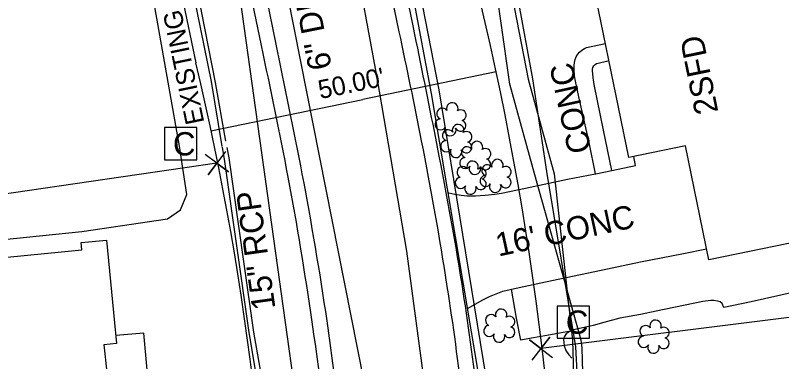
# Model space of a CAD drawing. Extents: x 1614611 to 1617571, y 898867 to 905462.
# Drawn here: x 1615754.4 to 1615886, y 904960.9 to 905020.4 of the extents above; entities that cross this region are included whole.
import ezdxf

# ---------------------------------------------------------------- set-up
doc = ezdxf.new("R2010")
doc.units = 0
for name, color, linetype in [('Exist Boundary Watershed Residential C 05', 7, 'Continuous'), ('Exist Building', 7, 'Continuous'), ('Exist Building Text', 7, 'Continuous'), ('Exist Other Culture Area Outline', 7, 'Continuous'), ('Exist Other Culture Area Outline Text', 7, 'Continuous'), ('Exist Right of Way Line Text', 7, 'Continuous'), ('Exist Right of Way Width CELL', 7, 'Continuous'), ('Exist Roads EOP Other Text', 7, 'Continuous'), ('Exist Utilities Gas UG Line SUE LOS B', 7, 'Continuous'), ('Exist Utilities Sanitary Sewer UG Line', 7, 'Continuous'), ('Exist Utilities Sanitary Sewer UG Line Text', 7, 'Continuous'), ('Exist Utilities Telephone UG FO SUE LOS B', 7, 'Continuous'), ('Exist Utilities TV Pedestal CELL', 7, 'Continuous'), ('Exist Utilities TV UG Cable SUE LOS B', 7, 'Continuous'), ('Exist Utilities Water UG Line SUE LOS B', 7, 'Continuous'), ('Exist Vegetation Shrub CELL', 7, 'Continuous'), ('Prop Drainage Structure Catch Basin Grate 840 03E Label', 7, 'Continuous'), ('Prop Drainage Structure Pipe Alternate 30in Label', 7, 'Continuous'), ('Prop Drainage Structure Tops and Inverts LABEL', 7, 'Continuous'), ('Prop Earthen Structure Head Ditch Label', 7, 'Continuous'), ('Prop Erosion Embankment Toe Protection with Rip Rap 2 Detail CELL', 7, 'Continuous'), ('Prop Plan Preparation Table Ditch Data CELL', 7, 'Continuous'), ('Scratch_Level_1', 7, 'Continuous'), ('Scratch_Level_9', 7, 'Continuous')]:
    doc.layers.add(name, color=color, linetype=linetype)

msp = doc.modelspace()

# ---------------------------------------------------------------- linework, layer by layer
at = {"layer": 'Exist Boundary Watershed Residential C 05'}
for points in [[(1615822.8, 905018.27), (1615814.34, 905059.53), (1615811.15, 905074.47)], [(1615785.49, 905069.51), (1615788.45, 905054.57), (1615796.63, 905015.19)]]:
    msp.add_lwpolyline(points, dxfattribs=at)
for points in [[(1615836.81, 904893.34), (1615835.61, 904934.2), (1615831.14, 904974.19), (1615826.62, 904999.28), (1615822.8, 905018.27)], [(1615796.63, 905015.19), (1615801.22, 904992.57), (1615805.34, 904967.75), (1615809.19, 904933.5), (1615810.25, 904894.71)]]:
    msp.add_spline(points, degree=3, dxfattribs=at)
at = {"layer": 'Exist Building'}
for points in [[(1615859.8, 904995.94), (1615852.43, 905031.97), (1615888.78, 905039.4), (1615896.11, 905003.55), (1615894.33, 905003.19), (1615898.37, 904983.45), (1615873.51, 904978.37), (1615869.51, 904997.97), (1615865.63, 904997.17)], [(1615740.78, 904940.86), (1615737.21, 904977.31), (1615765.82, 904980.11), (1615765.7, 904981.33), (1615770.07, 904981.76), (1615771.81, 904964.01), (1615769.63, 904963.8), (1615770.1, 904959.1), (1615770.35, 904959.12), (1615771.86, 904943.68), (1615767.95, 904943.29), (1615770.07, 904921.61), (1615744.96, 904919.15), (1615742.81, 904941.06)]]:
    msp.add_lwpolyline(points, close=True, dxfattribs=at)
msp.add_lwpolyline([(1615888.17, 904972.83), (1615880.78, 904971.16), (1615876.09, 904970.22), (1615875.8, 904970.86), (1615875.46, 904971.15), (1615875, 904971.3), (1615874.37, 904971.41), (1615873.89, 904971.4), (1615872.5, 904971.23), (1615864.51, 904969.55), (1615861.79, 904969), (1615858.26, 904968.39), (1615855.52, 904967.62), (1615853.68, 904967.1), (1615852.62, 904966.87), (1615850.29, 904966.37), (1615849.52, 904966.02), (1615849, 904965.66), (1615848.69, 904965.17), (1615848.59, 904964.7), (1615848.61, 904964.18), (1615848.7, 904963.61), (1615848.99, 904962.81), (1615849.47, 904962.04), (1615850, 904961.51)], dxfattribs=at)
at = {"layer": 'Exist Other Culture Area Outline'}
for points in [[(1615854.08, 904993.14), (1615852.98, 904998.51), (1615851.2, 905006.38), (1615850.63, 905009.07), (1615850.47, 905009.95), (1615850.4, 905010.83), (1615850.41, 905011.72), (1615850.45, 905012.28), (1615850.56, 905012.78), (1615850.75, 905013.24), (1615851.02, 905013.67), (1615851.34, 905014.06), (1615851.72, 905014.39), (1615852.15, 905014.65), (1615852.53, 905014.81), (1615853.31, 905015.01), (1615855.79, 905015.54)], [(1615856.85, 904993.71), (1615855.44, 905000.66), (1615853.82, 905008.48), (1615853.66, 905009.67), (1615853.57, 905010.87), (1615853.56, 905011.12), (1615853.63, 905011.42), (1615853.77, 905011.69), (1615853.98, 905011.92), (1615854.24, 905012.09), (1615854.27, 905012.11), (1615856.4, 905012.59)], [(1615849.76, 904966.15), (1615847.88, 904965.8), (1615845.71, 904965.37), (1615843.07, 904964.93), (1615841.24, 904964.6), (1615840.52, 904968.34), (1615839.65, 904973.36)], [(1615773.01, 904918.35), (1615773.8, 904918.8), (1615774.55, 904919.31), (1615775.25, 904919.88), (1615775.89, 904920.52), (1615776.48, 904921.21), (1615777.01, 904921.94), (1615777.13, 904922.14), (1615777.64, 904923.16), (1615778.09, 904924.21), (1615778.45, 904925.28), (1615778.74, 904926.38), (1615778.96, 904927.5), (1615779.09, 904928.63), (1615779.14, 904929.77), (1615779.12, 904930.91), (1615779.11, 904931.09), (1615778.83, 904936.72), (1615778.05, 904948.41), (1615777.11, 904958.89), (1615776.48, 904965.81), (1615771.67, 904965.38)]]:
    msp.add_lwpolyline(points, dxfattribs=at)
at = {"layer": 'Exist Right of Way Width CELL'}
for p in [(1615836.98, 905010.64), (1615788.01, 905000.54)]:
    msp.add_line(p, (1615814.1, 905005.92), dxfattribs=at)
at = {"layer": 'Exist Utilities Gas UG Line SUE LOS B'}
msp.add_lwpolyline([(1615845.71, 904798.35), (1615842.55, 904808.39), (1615840.06, 904819.1), (1615838.04, 904831.06), (1615838.39, 904857.7), (1615839.42, 904895.79), (1615837.53, 904937.38), (1615835.33, 904957.89), (1615827.19, 905007.55), (1615823.49, 905026.66), (1615814.92, 905065.27), (1615810.75, 905085.85), (1615808.24, 905103.69), (1615808.62, 905107.97)], dxfattribs=at)
at = {"layer": 'Exist Utilities Sanitary Sewer UG Line'}
msp.add_line((1615774.8, 905156.78), (1615814.77, 904954.86), dxfattribs=at)
at = {"layer": 'Exist Utilities Telephone UG FO SUE LOS B'}
for points in [[(1615853.78, 904881.99), (1615853.25, 904889.2), (1615852.84, 904926.21), (1615851.38, 904950.54), (1615850.68, 904963.44), (1615845.73, 904993.57), (1615843.29, 905009.47), (1615838.33, 905036.56), (1615832.7, 905057.21), (1615828.39, 905080.25), (1615826.27, 905102.36), (1615815.83, 905106.5), (1615809.99, 905109.13), (1615805.45, 905109), (1615788.1, 905107.71), (1615774.49, 905105.25), (1615770.13, 905104.2)], [(1615790.55, 904998.77), (1615788.78, 905008.82), (1615783.41, 905036.32), (1615780.48, 905049.58), (1615778.53, 905063.5), (1615777.75, 905075.48), (1615776.78, 905080.19), (1615776, 905082), (1615774.31, 905082.89), (1615772.54, 905083.6), (1615766.43, 905070.22)], [(1615789.96, 904997.82), (1615788.13, 905008.97), (1615782.63, 905036.01), (1615779.6, 905049.57), (1615777.66, 905063.81), (1615777.19, 905074.85), (1615775.78, 905080.47), (1615774.8, 905081.67), (1615773.25, 905082.45), (1615766.43, 905070.22)], [(1615756.08, 904737.65), (1615762.13, 904749.49), (1615765.53, 904760.57), (1615766.49, 904791.57), (1615767.23, 904794.63), (1615768.05, 904800.13), (1615770.49, 904800.93), (1615781.57, 904806.62), (1615792.33, 904817.44), (1615798.11, 904831.7), (1615801.27, 904847.72), (1615801.63, 904861.28), (1615801.63, 904882.21), (1615801.18, 904894.42), (1615801.09, 904899.16), (1615800.7, 904916.86), (1615799.55, 904933.95), (1615797.63, 904947.66), (1615794.51, 904966.28), (1615790.38, 904995.24), (1615789.97, 904997.74)], [(1615790.75, 904997.67), (1615791.06, 904995.9), (1615795.34, 904965.94), (1615798.52, 904947.76), (1615801.5, 904916.65), (1615801.86, 904898.72), (1615801.94, 904896.55), (1615800.73, 904895.41), (1615795.92, 904894.69)]]:
    msp.add_lwpolyline(points, dxfattribs=at)
at = {"layer": 'Exist Utilities TV Pedestal CELL'}
for p, q in [((1615782.79, 904998.3), (1615782.79, 904998.3)), ((1615850.28, 904967.68), (1615850.28, 904967.68))]:
    msp.add_line(p, q, dxfattribs=at)
for points in [[(1615780.01, 904995.53), (1615785.56, 904995.53), (1615785.56, 905001.08), (1615780.01, 905001.08), (1615780.01, 904995.53)], [(1615847.5, 904964.9), (1615853.05, 904964.9), (1615853.05, 904970.45), (1615847.5, 904970.45), (1615847.5, 904964.9)]]:
    msp.add_lwpolyline(points, dxfattribs=at)
at = {"layer": 'Exist Utilities TV UG Cable SUE LOS B'}
msp.add_lwpolyline([(1615856.2, 904884.48), (1615856.89, 904884.39), (1615854.02, 904889.07), (1615853.59, 904926.19), (1615852.09, 904950.57), (1615851.77, 904963.28), (1615851.58, 904964.6), (1615843.62, 904992.95), (1615839.36, 905008.53), (1615834.7, 905041.19), (1615838.08, 905041.28), (1615835.46, 905057.64), (1615830.21, 905080.84), (1615826.7, 905097.35), (1615826.27, 905102.36), (1615823.95, 905103.46)], dxfattribs=at)
at = {"layer": 'Exist Utilities Water UG Line SUE LOS B'}
msp.add_lwpolyline([(1615824.28, 904780.25), (1615824.37, 904782.85), (1615826.21, 904806.08), (1615828.27, 904843.79), (1615828.62, 904869.77), (1615828.12, 904896.35), (1615827.36, 904924.96), (1615825.34, 904952.52), (1615821.67, 904979.85), (1615816.57, 905009.71), (1615812.48, 905031.74), (1615802.95, 905076.36), (1615796.61, 905107.97)], dxfattribs=at)
at = {"layer": 'Exist Vegetation Shrub CELL'}
for p, q in [((1615829.25, 905002.33), (1615829.25, 905002.33)), ((1615830.23, 904998.61), (1615830.23, 904998.61)), ((1615833.48, 904995.69), (1615833.48, 904995.69)), ((1615832.72, 904992.3), (1615832.72, 904992.3)), ((1615836.98, 904992.61), (1615836.98, 904992.61)), ((1615837.63, 904966.89), (1615837.63, 904966.89)), ((1615864.15, 904965), (1615864.15, 904965))]:
    msp.add_line(p, q, dxfattribs=at)
for centre, radius, start, end in [((1615829.47, 905004.37), 0.99, 334.8391, 200.4717), ((1615827.76, 905003.46), 0.968, 35.8908, 245.4216), ((1615830.92, 905003.2), 0.929, 284.4567, 126.0861), ((1615827.45, 905001.63), 0.955, 95.1099, 327.9534), ((1615830.88, 905001.4), 0.937, 204.9913, 73.4601), ((1615829.12, 905000.65), 0.984, 151.2797, 21.387), ((1615830.46, 905000.65), 0.99, 334.8391, 200.4717), ((1615828.75, 904999.74), 0.968, 35.8908, 245.4216), ((1615831.9, 904999.48), 0.929, 284.4567, 126.0861), ((1615828.43, 904997.9), 0.955, 95.1099, 327.9534), ((1615831.87, 904997.68), 0.937, 204.9913, 73.4601), ((1615833.71, 904997.74), 0.99, 334.8391, 200.4717), ((1615830.1, 904996.92), 0.984, 151.2797, 21.387), ((1615832, 904996.82), 0.968, 35.8908, 245.4216), ((1615835.15, 904996.56), 0.929, 284.4567, 126.0861), ((1615831.68, 904994.99), 0.955, 95.1099, 327.9534), ((1615835.12, 904994.77), 0.937, 204.9913, 73.4601), ((1615837.21, 904994.65), 0.99, 334.8391, 200.4717), ((1615831.24, 904993.42), 0.968, 35.8908, 245.4216), ((1615832.95, 904994.34), 0.99, 334.8391, 200.4717), ((1615833.35, 904994.01), 0.984, 151.2797, 21.387), ((1615835.5, 904993.74), 0.968, 35.8908, 245.4216), ((1615838.65, 904993.48), 0.929, 284.4567, 126.0861), ((1615834.39, 904993.17), 0.929, 284.4567, 126.0861), ((1615830.92, 904991.59), 0.955, 95.1099, 327.9534), ((1615834.36, 904991.37), 0.937, 204.9913, 73.4601), ((1615835.18, 904991.91), 0.955, 95.1099, 327.9534), ((1615838.62, 904991.68), 0.937, 204.9913, 73.4601), ((1615832.59, 904990.61), 0.984, 151.2797, 21.387), ((1615836.85, 904990.93), 0.984, 151.2797, 21.387), ((1615837.85, 904968.93), 0.99, 334.8391, 200.4717), ((1615836.14, 904968.01), 0.968, 35.8908, 245.4216), ((1615839.3, 904967.76), 0.929, 284.4567, 126.0861), ((1615864.38, 904967.04), 0.99, 334.8391, 200.4717), ((1615835.82, 904966.18), 0.955, 95.1099, 327.9534), ((1615839.26, 904965.96), 0.937, 204.9913, 73.4601), ((1615862.66, 904966.13), 0.968, 35.8908, 245.4216), ((1615865.82, 904965.87), 0.929, 284.4567, 126.0861), ((1615837.5, 904965.2), 0.984, 151.2797, 21.387), ((1615862.35, 904964.3), 0.955, 95.1099, 327.9534), ((1615865.78, 904964.07), 0.937, 204.9913, 73.4601), ((1615864.02, 904963.32), 0.984, 151.2797, 21.387)]:
    msp.add_arc(centre, radius, start, end, dxfattribs=at)
at = {"layer": 'Prop Drainage Structure Catch Basin Grate 840 03E Label'}
for points in [[(1615743.56, 904980.63), (1615749.57, 904981.57), (1615765.82, 904983.26), (1615780.54, 904985.41), (1615782.76, 904986.95), (1615783.85, 904989.62), (1615782.58, 904997.89), (1615777.27, 905028.01), (1615770.77, 905057.46), (1615770.43, 905063.7), (1615770.97, 905065.19), (1615774.88, 905066.81), (1615774.97, 905066.8), (1615788.38, 905076.46), (1615800.05, 905085.16), (1615808.16, 905092.95), (1615813.96, 905098.5), (1615820.4, 905105.63)], [(1615847.32, 904811.3), (1615845.37, 904811.85), (1615843.32, 904813.06), (1615838.85, 904818.83), (1615836.9, 904831.05), (1615836.89, 904857.6), (1615838.01, 904895.54), (1615836.29, 904937.72), (1615834.16, 904957.81), (1615825.87, 905006.94), (1615822.22, 905026.45), (1615813.97, 905064.94), (1615810.03, 905085.25), (1615808.43, 905091.71), (1615807.71, 905097.15), (1615807.76, 905097.93), (1615808.65, 905098.62), (1615811.35, 905100.22), (1615819.92, 905105.28)], [(1615821.42, 905105.69), (1615828.84, 905080.19), (1615833.45, 905057.32), (1615836.99, 905037.7), (1615842.49, 905009.4), (1615846.96, 904993.16), (1615850.1, 904964.61), (1615850.52, 904950.7), (1615852.31, 904926.15), (1615852.2, 904886.24), (1615852.91, 904883.71)]]:
    msp.add_lwpolyline(points, dxfattribs=at)
at = {"layer": 'Prop Drainage Structure Pipe Alternate 30in Label'}
for p, q in [((1615789.03, 904994.95), (1615670.05, 904977.73)), ((1616009.85, 904983.87), (1615844.7, 904963.13))]:
    msp.add_line(p, q, dxfattribs=at)
at = {"layer": 'Prop Drainage Structure Tops and Inverts LABEL'}
for p, q in [((1615789.03, 904994.95), (1615789.03, 904994.95)), ((1615844.7, 904963.13), (1615844.7, 904963.13))]:
    msp.add_line(p, q, dxfattribs=at)
for points in [[(1615790.52, 904996.96), (1615787.53, 904992.95), (1615789.03, 904994.95), (1615791.03, 904993.46), (1615787.02, 904996.45)], [(1615843.17, 904961.15), (1615846.23, 904965.1), (1615844.7, 904963.13), (1615842.73, 904964.66), (1615846.67, 904961.6)]]:
    msp.add_lwpolyline(points, dxfattribs=at)
at = {"layer": 'Prop Earthen Structure Head Ditch Label'}
msp.add_line((1615768.75, 905092.9), (1615785.4, 905012.21), dxfattribs=at)
for centre, radius, start, end in [((1615316.68, 904899.55), 532.06, 359.4534, 13.4233), ((1615313.52, 904899.25), 485.21, 359.4932, 13.4631)]:
    msp.add_arc(centre, radius, start, end, dxfattribs=at)
at = {"layer": 'Prop Plan Preparation Table Ditch Data CELL'}
msp.add_line((1615811, 904894.45), (1615786.97, 905066.95), dxfattribs=at)
at = {"layer": 'Scratch_Level_1'}
for points in [[(1615828.85, 904989.9), (1615829.89, 904989.65), (1615830.96, 904989.47), (1615832.03, 904989.37), (1615833.11, 904989.34), (1615833.43, 904989.35), (1615835.11, 904989.47), (1615836.78, 904989.67), (1615837.91, 904989.84), (1615842.03, 904990.67), (1615849.27, 904992.2), (1615854.08, 904993.14), (1615854.11, 904993.15), (1615856.85, 904993.71), (1615860.95, 904994.55), (1615860.64, 904996.12)], [(1615832.08, 904970.04), (1615834.7, 904971.53), (1615835.83, 904972.08), (1615836.99, 904972.56), (1615838.17, 904972.97), (1615839.38, 904973.3), (1615839.65, 904973.36), (1615845.47, 904974.58), (1615853.96, 904976.36), (1615861.81, 904978.04), (1615869.16, 904979.46), (1615873.13, 904980.25)]]:
    msp.add_lwpolyline(points, dxfattribs=at)
at = {"layer": 'Scratch_Level_9'}
for points in [[(1615820.36, 905017.54), (1615811.8, 905058.99), (1615808.69, 905073.91)], [(1615787.9, 905069.97), (1615791.06, 905054.91), (1615799.09, 905015.69)]]:
    msp.add_lwpolyline(points, dxfattribs=at)
for points in [[(1615834.28, 904893.3), (1615833.08, 904934.1), (1615828.61, 904973.79), (1615824.2, 904998.83), (1615820.36, 905017.54)], [(1615799.09, 905015.69), (1615803.64, 904993.12), (1615807.9, 904967.9), (1615811.65, 904933.75), (1615812.82, 904894.83)]]:
    msp.add_spline(points, degree=3, dxfattribs=at)

# ---------------------------------------------------------------- texts
at = {"layer": 'Exist Building Text'}
msp.add_text('2SFD', height=4, rotation=101.5629, dxfattribs=at).set_placement((1615875.18, 905003.8))
at = {"layer": 'Exist Other Culture Area Outline Text'}
msp.add_text('CONC', height=4, rotation=102.3033, dxfattribs=at).set_placement((1615853.39, 904997.12))
at = {"layer": 'Exist Right of Way Line Text'}
msp.add_text('EXISTING R/W', height=3.2, rotation=101.657, dxfattribs=at).set_placement((1615786.88, 905001.97))
at = {"layer": 'Exist Right of Way Width CELL'}
msp.add_text("50.00'", height=3.2, rotation=11.657, dxfattribs=at).set_placement((1615806.78, 905005.97))
at = {"layer": 'Exist Roads EOP Other Text'}
msp.add_text("16' CONC", height=4, rotation=12.074, dxfattribs=at).set_placement((1615837.38, 904978.93))
at = {"layer": 'Exist Utilities Sanitary Sewer UG Line Text'}
msp.add_text('6" DIP', height=4, rotation=101.1966, dxfattribs=at).set_placement((1615808.8, 905011.39))
at = {"layer": 'Exist Utilities TV Pedestal CELL'}
for p in [(1615781.48, 904996.3), (1615848.97, 904965.68)]:
    msp.add_text('C', height=4, dxfattribs=at).set_placement(p)
at = {"layer": 'Prop Erosion Embankment Toe Protection with Rip Rap 2 Detail CELL'}
msp.add_text('15" RCP', height=4, rotation=97.9291, dxfattribs=at).set_placement((1615799.1, 904970.05))

doc.saveas('drawing.dxf')
